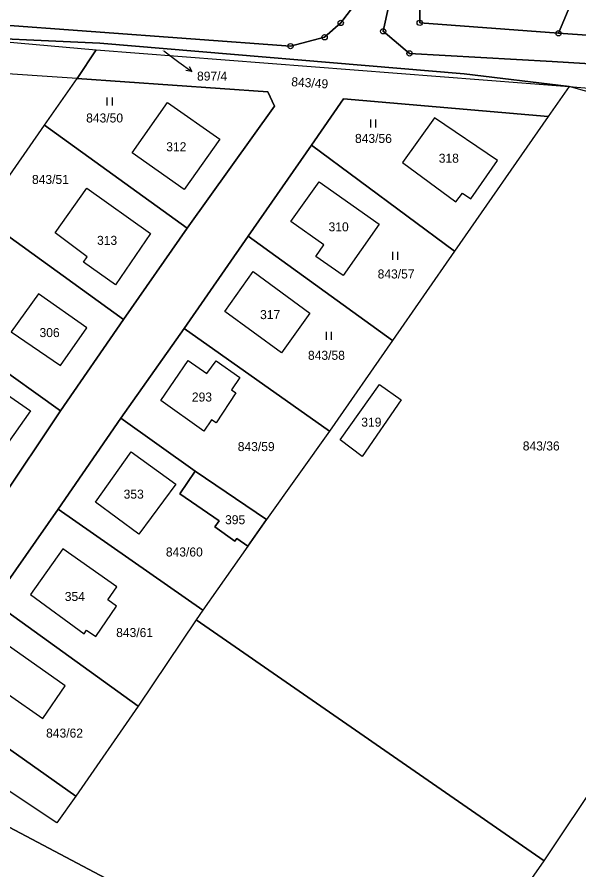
# Model space of a CAD drawing. Extents: x -654083 to -650132, y -1099819 to -1096699.
# Drawn here: x -652672 to -652566, y -1098294.4 to -1098133.4 of the extents above; entities that cross this region are included whole.
import ezdxf

# ---------------------------------------------------------------- set-up
doc = ezdxf.new("R2010")
doc.units = 0
for name, color, linetype in [('Geodetické body', 7, 'Continuous'), ('Obvody jako plochy', 7, 'Continuous'), ('Parcelní čísla', 7, 'Continuous'), ('Prvky pro prodl_ par_ č_', 7, 'Continuous'), ('Značky kultur', 7, 'Continuous')]:
    doc.layers.add(name, color=color, linetype=linetype)

msp = doc.modelspace()

# ---------------------------------------------------------------- linework, layer by layer
at = {"layer": 'Geodetické body'}
for centre, radius in [((-652610.94, -1098134.54), 0.5), ((-652610.94, -1098134.54), 0.001), ((-652596.06, -1098134.52), 0.5), ((-652596.06, -1098134.52), 0.001), ((-652602.95, -1098136.12), 0.5), ((-652602.95, -1098136.12), 0.001), ((-652569.89, -1098136.49), 0.5), ((-652569.89, -1098136.49), 0.001), ((-652613.98, -1098137.24), 0.5), ((-652613.98, -1098137.24), 0.001), ((-652620.42, -1098138.91), 0.5), ((-652620.42, -1098138.91), 0.001), ((-652597.99, -1098140.29), 0.5), ((-652597.99, -1098140.29), 0.001)]:
    msp.add_circle(centre, radius, dxfattribs=at)
at = {"layer": 'Obvody jako plochy'}
for points in [[(-652663.76, -1098035.21), (-652672.09, -1098055.57), (-652680.39, -1098075.97), (-652702.03, -1098126.94), (-652701.55, -1098130.39), (-652695.62, -1098133.36), (-652620.42, -1098138.91), (-652613.98, -1098137.24), (-652610.94, -1098134.54), (-652598.01, -1098117.43), (-652596.67, -1098111.87), (-652600.45, -1098107.84), (-652594.67, -1098104.15), (-652587.76, -1098103.91), (-652583.71, -1098099.41), (-652574.96, -1098076.3), (-652563.4, -1098047.58), (-652540.66, -1097989.08), (-652542.19, -1097985.28), (-652628.36, -1097950.44), (-652638.83, -1097974.99), (-652646.8, -1097994.7), (-652655.2, -1098014.86)], [(-652628.36, -1097950.44), (-652542.19, -1097985.28), (-652540.66, -1097989.08), (-652563.4, -1098047.58), (-652574.96, -1098076.3), (-652583.71, -1098099.41), (-652587.76, -1098103.91), (-652594.67, -1098104.15), (-652600.45, -1098107.84), (-652596.67, -1098111.87), (-652598.01, -1098117.43), (-652610.94, -1098134.54), (-652613.98, -1098137.24), (-652620.42, -1098138.91), (-652695.62, -1098133.36), (-652701.55, -1098130.39), (-652702.03, -1098126.94), (-652680.39, -1098075.97), (-652672.09, -1098055.57), (-652663.76, -1098035.21), (-652655.2, -1098014.86), (-652646.8, -1097994.7), (-652638.83, -1097974.99)], [(-652569.47, -1098093.6), (-652574.14, -1098107.38), (-652596.03, -1098130.4), (-652596.06, -1098134.52), (-652569.89, -1098136.49), (-652551.9, -1098093.63)], [(-652547.65, -1098138.05), (-652531.11, -1098098.13), (-652538.85, -1098095.14), (-652538.06, -1098093.13), (-652551.9, -1098093.63), (-652569.89, -1098136.49)], [(-652686.79, -1098136.97), (-652657.03, -1098139.6), (-652660.61, -1098145.04), (-652696.41, -1098142.62), (-652697.33, -1098143.38), (-652698.48, -1098142.21), (-652695.06, -1098139.66)], [(-652657.03, -1098139.6), (-652567.88, -1098146.52), (-652587.67, -1098144.11), (-652656.36, -1098138.38), (-652686.79, -1098136.97)], [(-652567.88, -1098146.52), (-652571.82, -1098152.16), (-652610.4, -1098148.86), (-652616.47, -1098157.61), (-652628.39, -1098174.79), (-652640.46, -1098192.19), (-652652.39, -1098209.12), (-652664.19, -1098226.29), (-652676.48, -1098243.77), (-652688.49, -1098260.91), (-652691.51, -1098265.22), (-652699.66, -1098259.39), (-652687.56, -1098241.75), (-652675.33, -1098224.97), (-652663.76, -1098207.74), (-652651.93, -1098190.51), (-652639.92, -1098173.25), (-652623.43, -1098150.22), (-652624.68, -1098147.53), (-652660.61, -1098145.04), (-652657.03, -1098139.6)], [(-652678.77, -1098171.03), (-652666.77, -1098153.85), (-652660.61, -1098145.04), (-652696.41, -1098142.62), (-652697.33, -1098143.38), (-652700.96, -1098146.37), (-652710.75, -1098159.45), (-652683.76, -1098178.17)], [(-652623.43, -1098150.22), (-652639.92, -1098173.25), (-652666.77, -1098153.85), (-652660.61, -1098145.04), (-652624.68, -1098147.53)], [(-652507.27, -1098194.68), (-652527.66, -1098180.81), (-652556.79, -1098161.13), (-652550.98, -1098151.31), (-652567.88, -1098146.52), (-652571.82, -1098152.16), (-652589.48, -1098177.59), (-652601.2, -1098194.45), (-652613.08, -1098211.55), (-652624.95, -1098228.23), (-652628.47, -1098233.23), (-652636.96, -1098245.34), (-652638.2, -1098247.18), (-652572.57, -1098292.6)], [(-652571.82, -1098152.16), (-652589.48, -1098177.59), (-652616.47, -1098157.61), (-652610.4, -1098148.86)], [(-652640.44, -1098165.95), (-652650.27, -1098159.03), (-652643.59, -1098149.54), (-652633.76, -1098156.46)], [(-652643.59, -1098149.54), (-652633.76, -1098156.46), (-652640.44, -1098165.95), (-652650.27, -1098159.03)], [(-652643.59, -1098149.54), (-652633.76, -1098156.46), (-652640.44, -1098165.95), (-652650.27, -1098159.03)], [(-652593.3, -1098152.47), (-652599.3, -1098160.9), (-652589.25, -1098168.32), (-652588.02, -1098166.63), (-652586.44, -1098167.72), (-652581.37, -1098160.49)], [(-652588.02, -1098166.63), (-652586.44, -1098167.72), (-652581.37, -1098160.49), (-652593.3, -1098152.47), (-652599.3, -1098160.9), (-652589.25, -1098168.32)], [(-652581.37, -1098160.49), (-652593.3, -1098152.47), (-652599.3, -1098160.9), (-652589.25, -1098168.32), (-652588.02, -1098166.63), (-652586.44, -1098167.72)], [(-652639.92, -1098173.25), (-652651.93, -1098190.51), (-652678.77, -1098171.03), (-652666.77, -1098153.85)], [(-652589.48, -1098177.59), (-652601.2, -1098194.45), (-652628.39, -1098174.79), (-652616.47, -1098157.61)], [(-652610.51, -1098182.16), (-652615.64, -1098178.6), (-652614.15, -1098176.38), (-652620.33, -1098171.98), (-652615.01, -1098164.52), (-652603.73, -1098172.5)], [(-652620.33, -1098171.98), (-652615.01, -1098164.52), (-652603.73, -1098172.5), (-652610.51, -1098182.16), (-652615.64, -1098178.6), (-652614.15, -1098176.38)], [(-652614.15, -1098176.38), (-652620.33, -1098171.98), (-652615.01, -1098164.52), (-652603.73, -1098172.5), (-652610.51, -1098182.16), (-652615.64, -1098178.6)], [(-652658.76, -1098178.64), (-652664.79, -1098174.16), (-652658.79, -1098165.71), (-652646.81, -1098174.29), (-652653.42, -1098183.97), (-652659.47, -1098179.7)], [(-652664.79, -1098174.16), (-652658.79, -1098165.71), (-652646.81, -1098174.29), (-652653.42, -1098183.97), (-652659.47, -1098179.7), (-652658.76, -1098178.64)], [(-652658.79, -1098165.71), (-652646.81, -1098174.29), (-652653.42, -1098183.97), (-652659.47, -1098179.7), (-652658.76, -1098178.64), (-652664.79, -1098174.16)], [(-652683.76, -1098178.17), (-652678.77, -1098171.03), (-652651.93, -1098190.51), (-652663.76, -1098207.74), (-652690.88, -1098188.35)], [(-652601.2, -1098194.45), (-652613.08, -1098211.55), (-652640.46, -1098192.19), (-652628.39, -1098174.79)], [(-652622.14, -1098196.76), (-652632.8, -1098189.01), (-652627.48, -1098181.42), (-652616.76, -1098189.27)], [(-652632.8, -1098189.01), (-652627.48, -1098181.42), (-652616.76, -1098189.27), (-652622.14, -1098196.76)], [(-652616.76, -1098189.27), (-652622.14, -1098196.76), (-652632.8, -1098189.01), (-652627.48, -1098181.42)], [(-652667.9, -1098185.67), (-652673.05, -1098192.83), (-652663.78, -1098199.2), (-652658.82, -1098192.05)], [(-652663.78, -1098199.2), (-652658.82, -1098192.05), (-652667.9, -1098185.67), (-652673.05, -1098192.83)], [(-652663.78, -1098199.2), (-652658.82, -1098192.05), (-652667.9, -1098185.67), (-652673.05, -1098192.83)], [(-652663.76, -1098207.74), (-652675.33, -1098224.97), (-652702.86, -1098205.5), (-652695.22, -1098194.57), (-652690.88, -1098188.35)], [(-652613.08, -1098211.55), (-652624.95, -1098228.23), (-652638.4, -1098219.1), (-652652.39, -1098209.12), (-652640.46, -1098192.19)], [(-652635.28, -1098209.42), (-652636.78, -1098211.58), (-652644.88, -1098205.76), (-652639.73, -1098198.2), (-652636.16, -1098200.65), (-652634.42, -1098198.27), (-652629.98, -1098201.43), (-652631.56, -1098203.77), (-652630.72, -1098204.34), (-652634.43, -1098210.01)], [(-652636.78, -1098211.58), (-652644.88, -1098205.76), (-652639.73, -1098198.2), (-652636.16, -1098200.65), (-652634.42, -1098198.27), (-652629.98, -1098201.43), (-652631.56, -1098203.77), (-652630.72, -1098204.34), (-652634.43, -1098210.01), (-652635.28, -1098209.42)], [(-652630.72, -1098204.34), (-652634.43, -1098210.01), (-652635.28, -1098209.42), (-652636.78, -1098211.58), (-652644.88, -1098205.76), (-652639.73, -1098198.2), (-652636.16, -1098200.65), (-652634.42, -1098198.27), (-652629.98, -1098201.43), (-652631.56, -1098203.77)], [(-652674.53, -1098214.98), (-652676.98, -1098213.27), (-652679.23, -1098216.31), (-652682.16, -1098214.15), (-652681.52, -1098213.31), (-652686.48, -1098209.83), (-652680.01, -1098200.42), (-652669.44, -1098207.73)], [(-652680.01, -1098200.42), (-652669.44, -1098207.73), (-652674.53, -1098214.98), (-652676.98, -1098213.27), (-652679.23, -1098216.31), (-652682.16, -1098214.15), (-652681.52, -1098213.31), (-652686.48, -1098209.83)], [(-652682.16, -1098214.15), (-652681.52, -1098213.31), (-652686.48, -1098209.83), (-652680.01, -1098200.42), (-652669.44, -1098207.73), (-652674.53, -1098214.98), (-652676.98, -1098213.27), (-652679.23, -1098216.31)], [(-652606.93, -1098216.32), (-652611.08, -1098213.17), (-652603.65, -1098202.77), (-652599.58, -1098205.65)], [(-652611.08, -1098213.17), (-652603.65, -1098202.77), (-652599.58, -1098205.65), (-652606.93, -1098216.32)], [(-652599.58, -1098205.65), (-652606.93, -1098216.32), (-652611.08, -1098213.17), (-652603.65, -1098202.77)], [(-652652.39, -1098209.12), (-652638.4, -1098219.1), (-652641.31, -1098223.4), (-652633.84, -1098228.5), (-652634.66, -1098229.6), (-652630.89, -1098232.3), (-652630.54, -1098231.84), (-652628.47, -1098233.23), (-652636.96, -1098245.34), (-652664.19, -1098226.29)], [(-652650.48, -1098215.49), (-652642.05, -1098221.59), (-652649.02, -1098231.02), (-652657.19, -1098224.93)], [(-652650.48, -1098215.49), (-652642.05, -1098221.59), (-652649.02, -1098231.02), (-652657.19, -1098224.93)], [(-652657.19, -1098224.93), (-652650.48, -1098215.49), (-652642.05, -1098221.59), (-652649.02, -1098231.02)], [(-652638.4, -1098219.1), (-652624.95, -1098228.23), (-652628.47, -1098233.23), (-652630.54, -1098231.84), (-652630.89, -1098232.3), (-652634.66, -1098229.6), (-652633.84, -1098228.5), (-652641.31, -1098223.4)], [(-652633.84, -1098228.5), (-652634.66, -1098229.6), (-652630.89, -1098232.3), (-652630.54, -1098231.84), (-652628.47, -1098233.23), (-652624.95, -1098228.23), (-652638.4, -1098219.1), (-652641.31, -1098223.4)], [(-652664.19, -1098226.29), (-652636.96, -1098245.34), (-652638.2, -1098247.18), (-652649.14, -1098263.47), (-652676.48, -1098243.77)], [(-652669.44, -1098242.36), (-652659.33, -1098249.77), (-652658.86, -1098249.1), (-652657.12, -1098250.31), (-652653.23, -1098244.58), (-652654.84, -1098243.39), (-652653.17, -1098240.94), (-652663.35, -1098233.77)], [(-652663.35, -1098233.77), (-652669.44, -1098242.36), (-652659.33, -1098249.77), (-652658.86, -1098249.1), (-652657.12, -1098250.31), (-652653.23, -1098244.58), (-652654.84, -1098243.39), (-652653.17, -1098240.94)], [(-652669.44, -1098242.36), (-652659.33, -1098249.77), (-652658.86, -1098249.1), (-652657.12, -1098250.31), (-652653.23, -1098244.58), (-652654.84, -1098243.39), (-652653.17, -1098240.94), (-652663.35, -1098233.77)], [(-652676.48, -1098243.77), (-652649.14, -1098263.47), (-652660.9, -1098280.4), (-652688.49, -1098260.91)], [(-652682.53, -1098261.51), (-652676.51, -1098265.64), (-652673.59, -1098261.25), (-652667.11, -1098265.77), (-652662.9, -1098259.63), (-652675.11, -1098251.01)], [(-652682.53, -1098261.51), (-652676.51, -1098265.64), (-652673.59, -1098261.25), (-652667.11, -1098265.77), (-652662.9, -1098259.63), (-652675.11, -1098251.01)], [(-652662.9, -1098259.63), (-652675.11, -1098251.01), (-652682.53, -1098261.51), (-652676.51, -1098265.64), (-652673.59, -1098261.25), (-652667.11, -1098265.77)], [(-652688.49, -1098260.91), (-652660.9, -1098280.4), (-652664.44, -1098285.48), (-652692.57, -1098266.76), (-652691.51, -1098265.22)], [(-652707.29, -1098280.06), (-652729.64, -1098315.8), (-652661.4, -1098344.97), (-652646.62, -1098304.7), (-652645.55, -1098301.04), (-652712.23, -1098265.76), (-652719.92, -1098272.88)]]:
    msp.add_lwpolyline(points, close=True, dxfattribs=at)
for points in [[(-652450.84, -1098332.97), (-652463.05, -1098328.79), (-652482.03, -1098339.62), (-652508.1, -1098348.73), (-652518.45, -1098354.28), (-652546.92, -1098343), (-652545.7, -1098345.51), (-652569.6, -1098331.43), (-652594.11, -1098323.43), (-652572.57, -1098292.6), (-652507.27, -1098194.68), (-652480.53, -1098155.51), (-652505.04, -1098153.93), (-652511.64, -1098153.51), (-652550.98, -1098151.31), (-652567.88, -1098146.52), (-652528.2, -1098149.91), (-652516.1, -1098144.97), (-652507.21, -1098140.83), (-652500.78, -1098134.52), (-652498.91, -1098129.94)], [(-652686.79, -1098136.97), (-652656.36, -1098138.38), (-652587.67, -1098144.11), (-652567.88, -1098146.52), (-652528.2, -1098149.91), (-652516.1, -1098144.97), (-652548.55, -1098143.17), (-652571.08, -1098141.82), (-652597.99, -1098140.29), (-652602.95, -1098136.12), (-652601.9, -1098131.24)], [(-652601.9, -1098131.24), (-652602.95, -1098136.12), (-652597.99, -1098140.29), (-652571.08, -1098141.82), (-652548.55, -1098143.17), (-652516.1, -1098144.97), (-652507.21, -1098140.83), (-652525.6, -1098139.6), (-652547.65, -1098138.05), (-652569.89, -1098136.49), (-652596.06, -1098134.52), (-652596.03, -1098130.4)], [(-652712.23, -1098265.76), (-652645.55, -1098301.04), (-652643.7, -1098296.25), (-652606.59, -1098314.12), (-652607.88, -1098318.17), (-652594.11, -1098323.43), (-652572.57, -1098292.6), (-652638.2, -1098247.18), (-652649.14, -1098263.47), (-652660.9, -1098280.4), (-652664.44, -1098285.48), (-652692.57, -1098266.76)]]:
    msp.add_lwpolyline(points, dxfattribs=at)
at = {"layer": 'Prvky pro prodl_ par_ č_'}
for p, q in [((-652644.32, -1098139.82), (-652641.45, -1098141.94)), ((-652641.45, -1098141.94), (-652639.04, -1098143.72))]:
    msp.add_line(p, q, dxfattribs=at)
msp.add_lwpolyline([(-652639.54, -1098142.73), (-652639.04, -1098143.72), (-652640.14, -1098143.53)], dxfattribs=at)
at = {"layer": 'Značky kultur'}
for p, q in [((-652655.02, -1098148.6), (-652655.02, -1098150.1)), ((-652653.99, -1098150.1), (-652653.99, -1098148.6)), ((-652605.35, -1098152.75), (-652605.35, -1098154.25)), ((-652604.33, -1098154.25), (-652604.33, -1098152.75)), ((-652601.18, -1098177.71), (-652601.18, -1098179.21)), ((-652600.16, -1098179.21), (-652600.16, -1098177.71)), ((-652613.69, -1098192.8), (-652613.69, -1098194.3)), ((-652612.67, -1098194.3), (-652612.67, -1098192.8))]:
    msp.add_line(p, q, dxfattribs=at)

# ---------------------------------------------------------------- texts
at = {"layer": 'Parcelní čísla'}
for s, height, p in [('897/4', 0.1, (-652644.5, -1098139.82)), ('843/50', 1.7, (-652658.94, -1098153.32)), ('843/56', 1.7, (-652608.26, -1098157.18)), ('312', 1.7, (-652643.84, -1098158.75)), ('318', 1.7, (-652592.47, -1098160.91)), ('843/51', 1.7, (-652669.15, -1098164.92)), ('310', 1.7, (-652613.24, -1098173.86)), ('313', 1.7, (-652656.89, -1098176.41)), ('843/57', 1.7, (-652603.99, -1098182.75)), ('317', 1.7, (-652626.15, -1098190.42)), ('306', 1.7, (-652667.73, -1098193.81)), ('843/58', 1.7, (-652617.12, -1098198.1)), ('293', 1.7, (-652639.01, -1098205.97)), ('319', 1.7, (-652607.07, -1098210.71)), ('843/59', 1.7, (-652630.36, -1098215.32)), ('843/36', 1.7, (-652576.63, -1098215.2)), ('353', 1.7, (-652651.87, -1098224.29)), ('395', 1.7, (-652632.75, -1098229.12)), ('843/60', 1.7, (-652643.91, -1098235.21)), ('354', 1.7, (-652662.97, -1098243.6)), ('843/61', 1.7, (-652653.28, -1098250.41)), ('843/62', 1.7, (-652666.49, -1098269.38))]:
    msp.add_text(s, height=height, dxfattribs=at).set_placement(p)
msp.add_text('843/49', height=1.7, rotation=356.211, dxfattribs=at).set_placement((-652620.31, -1098146.45))
at = {"layer": 'Prvky pro prodl_ par_ č_'}
msp.add_text('897/4', height=1.7, dxfattribs=at).set_placement((-652638.04, -1098145.42))

doc.saveas('drawing.dxf')
